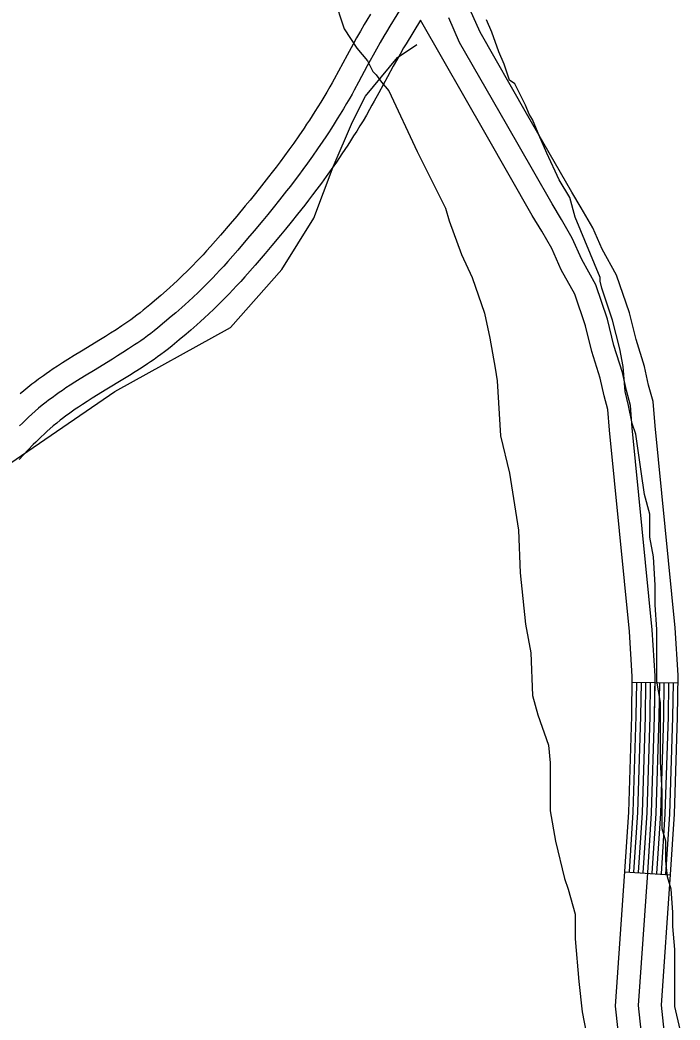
# Model space of a CAD drawing. Extents: x 3245246 to 3283090, y 806824 to 832173.
# Drawn here: x 3253357 to 3253790, y 828371 to 829026 of the extents above; entities that cross this region are included whole.
import ezdxf

# ---------------------------------------------------------------- set-up
doc = ezdxf.new("R2010")
doc.units = 0
for name, color, linetype in [('V-ROAD-CNTR', 7, 'Continuous'), ('V-SITE-VEGE', 7, 'Continuous'), ('V-TOPO-SHOR', 7, 'Continuous')]:
    doc.layers.add(name, color=color, linetype=linetype)

msp = doc.modelspace()

# ---------------------------------------------------------------- linework, layer by layer
at = {"layer": 'V-ROAD-CNTR'}
for p, q in [((3253758.32, 828592.17), (3253788.32, 828591.78)), ((3253753.48, 828468.11), (3253783.41, 828466.07))]:
    msp.add_line(p, q, dxfattribs=at)
for points in [[(3253608.78, 829036.46), (3253599.68, 829021.59), (3253597.43, 829017.86), (3253595.75, 829015.06), (3253593.27, 829010.83), (3253590.85, 829006.57), (3253588.64, 829002.59), (3253584.83, 828995.58), (3253579.17, 828985.04), (3253576.3, 828979.78), (3253574.84, 828977.16), (3253573.36, 828974.55), (3253571.27, 828970.93), (3253569.21, 828967.45), (3253567.18, 828964.1), (3253565.19, 828960.87), (3253563.24, 828957.76), (3253561.33, 828954.77), (3253559.45, 828951.88), (3253557.61, 828949.09), (3253555.82, 828946.41), (3253552.29, 828941.24), (3253548.92, 828936.43), (3253545.72, 828931.96), (3253542.67, 828927.79), (3253539.79, 828923.91), (3253537.05, 828920.28), (3253534.46, 828916.9), (3253532.02, 828913.75), (3253527.38, 828907.86), (3253523.27, 828902.74), (3253519.64, 828898.29), (3253516.43, 828894.41), (3253510.77, 828887.65), (3253506.48, 828882.6), (3253499.99, 828875.06), (3253493.43, 828867.55), (3253490.79, 828864.58), (3253488.27, 828861.83), (3253485.89, 828859.28), (3253483.64, 828856.92), (3253481.5, 828854.72), (3253479.49, 828852.69), (3253477.59, 828850.8), (3253473.98, 828847.3), (3253470.79, 828844.28), (3253467.97, 828841.67), (3253465.49, 828839.4), (3253463.29, 828837.44), (3253459.42, 828834.04), (3253456.49, 828831.52), (3253452.06, 828827.78), (3253447.57, 828824.08), (3253445.27, 828822.24), (3253443.02, 828820.49), (3253440.81, 828818.83), (3253438.65, 828817.26), (3253436.53, 828815.75), (3253434.47, 828814.32), (3253432.46, 828812.95), (3253428.52, 828810.35), (3253424.8, 828807.96), (3253421.28, 828805.75), (3253417.97, 828803.7), (3253405.49, 828796.13), (3253400.82, 828793.28), (3253396.75, 828790.76), (3253393.22, 828788.53), (3253390.15, 828786.55), (3253387.48, 828784.79), (3253385.16, 828783.23), (3253383.15, 828781.85), (3253381.4, 828780.62), (3253378.38, 828778.43), (3253376.13, 828776.75), (3253374.47, 828775.47), (3253372, 828773.51), (3253369.57, 828771.51), (3253367.25, 828769.52)], [(3253780.45, 828353.95), (3253777.59, 828380.78), (3253783.43, 828466.34), (3253786.01, 828505.75), (3253788.03, 828569.35), (3253788.38, 828596.78), (3253786.37, 828627.83), (3253773.31, 828759.95), (3253772.02, 828775.87), (3253769.09, 828786.74), (3253766.47, 828798.86), (3253760.85, 828816.62), (3253756.66, 828834.02), (3253748.14, 828858.56), (3253738.7, 828875.56), (3253732.48, 828889.58), (3253724.99, 828902.64), (3253718.78, 828912.94), (3253718.78, 828912.94), (3253689.21, 828964.51), (3253658.66, 829017.76), (3253652.06, 829032.67)], [(3253586.86, 829029.38), (3253584.57, 829025.58), (3253582.84, 829022.69), (3253580.29, 829018.34), (3253577.77, 829013.93), (3253575.48, 829009.8), (3253571.63, 829002.7), (3253565.98, 828992.18), (3253563.16, 828987.03), (3253561.76, 828984.51), (3253560.34, 828982), (3253558.32, 828978.51), (3253556.33, 828975.15), (3253554.38, 828971.91), (3253552.46, 828968.79), (3253550.57, 828965.79), (3253548.72, 828962.89), (3253546.9, 828960.09), (3253545.12, 828957.4), (3253543.39, 828954.81), (3253539.95, 828949.77), (3253536.68, 828945.1), (3253533.56, 828940.75), (3253530.6, 828936.69), (3253527.78, 828932.9), (3253525.11, 828929.36), (3253522.58, 828926.06), (3253520.2, 828922.99), (3253515.64, 828917.2), (3253511.61, 828912.18), (3253508.04, 828907.8), (3253504.9, 828904), (3253499.3, 828897.32), (3253495.08, 828892.35), (3253488.66, 828884.89), (3253482.18, 828877.47), (3253479.64, 828874.62), (3253477.26, 828872.01), (3253474.99, 828869.58), (3253472.84, 828867.32), (3253470.8, 828865.23), (3253468.88, 828863.29), (3253467.08, 828861.5), (3253463.6, 828858.13), (3253460.54, 828855.23), (3253457.83, 828852.72), (3253455.44, 828850.54), (3253453.34, 828848.66), (3253449.58, 828845.36), (3253446.77, 828842.94), (3253442.45, 828839.3), (3253438.11, 828835.72), (3253435.99, 828834.02), (3253433.92, 828832.42), (3253431.89, 828830.89), (3253429.88, 828829.43), (3253427.91, 828828.03), (3253425.97, 828826.68), (3253424.1, 828825.41), (3253420.33, 828822.91), (3253416.76, 828820.62), (3253413.35, 828818.48), (3253410.14, 828816.5), (3253397.69, 828808.94), (3253392.97, 828806.06), (3253388.8, 828803.48), (3253385.15, 828801.18), (3253381.95, 828799.12), (3253379.16, 828797.27), (3253376.71, 828795.63), (3253374.58, 828794.16), (3253372.69, 828792.83), (3253369.49, 828790.51), (3253367.07, 828788.7), (3253365.24, 828787.29), (3253362.57, 828785.18), (3253359.91, 828782.99), (3253357.49, 828780.91)], [(3253619.6, 829025.56), (3253610.29, 829010.14), (3253608.66, 829007.42), (3253606.26, 829003.32), (3253603.92, 828999.22), (3253601.79, 828995.38), (3253598.03, 828988.45), (3253592.36, 828977.89), (3253589.43, 828972.53), (3253587.92, 828969.82), (3253586.38, 828967.11), (3253584.22, 828963.36), (3253582.08, 828959.76), (3253579.99, 828956.29), (3253577.93, 828952.95), (3253575.91, 828949.74), (3253573.94, 828946.64), (3253572, 828943.66), (3253570.11, 828940.79), (3253568.24, 828938.01), (3253564.62, 828932.71), (3253561.16, 828927.76), (3253557.87, 828923.17), (3253554.75, 828918.89), (3253551.79, 828914.91), (3253548.99, 828911.21), (3253546.35, 828907.75), (3253543.83, 828904.51), (3253539.12, 828898.52), (3253534.93, 828893.31), (3253531.23, 828888.78), (3253527.97, 828884.82), (3253522.23, 828877.97), (3253517.88, 828872.85), (3253511.32, 828865.23), (3253504.69, 828857.64), (3253501.93, 828854.53), (3253499.29, 828851.65), (3253496.8, 828848.98), (3253494.44, 828846.51), (3253492.21, 828844.22), (3253490.1, 828842.09), (3253488.1, 828840.1), (3253484.37, 828836.47), (3253481.05, 828833.33), (3253478.12, 828830.62), (3253475.53, 828828.27), (3253473.25, 828826.22), (3253469.27, 828822.72), (3253466.22, 828820.1), (3253461.66, 828816.26), (3253457.03, 828812.44), (3253454.55, 828810.45), (3253452.11, 828808.56), (3253449.73, 828806.77), (3253447.41, 828805.08), (3253445.16, 828803.48), (3253442.97, 828801.96), (3253440.82, 828800.5), (3253436.72, 828797.78), (3253432.84, 828795.29), (3253429.21, 828793.02), (3253425.81, 828790.91), (3253413.28, 828783.31), (3253408.67, 828780.5), (3253404.7, 828778.04), (3253401.28, 828775.89), (3253398.34, 828773.99), (3253395.8, 828772.31), (3253393.61, 828770.84), (3253391.72, 828769.54), (3253390.12, 828768.41), (3253387.27, 828766.34), (3253385.2, 828764.8), (3253383.7, 828763.65), (3253381.43, 828761.85), (3253379.22, 828760.03), (3253377.01, 828758.13)], [(3253750.68, 828350.26), (3253747.48, 828380.21), (3253753.49, 828468.35), (3253756.04, 828507.2), (3253758.03, 828570.02), (3253758.37, 828596.01), (3253756.47, 828625.38), (3253743.43, 828757.26), (3253742.34, 828770.71), (3253739.93, 828779.67), (3253737.45, 828791.14), (3253731.93, 828808.57), (3253727.83, 828825.57), (3253720.65, 828846.27), (3253711.82, 828862.17), (3253705.68, 828876), (3253699.13, 828887.43), (3253692.92, 828897.73), (3253692.92, 828897.73), (3253662.69, 828950.43), (3253619.6, 829025.56)], [(3253765.57, 828352.11), (3253762.54, 828380.5), (3253768.46, 828467.35), (3253771.03, 828506.47), (3253773.03, 828569.69), (3253773.38, 828596.4), (3253771.42, 828626.6), (3253758.37, 828758.61), (3253757.18, 828773.29), (3253754.51, 828783.2), (3253751.96, 828795), (3253746.39, 828812.59), (3253742.25, 828829.8), (3253734.4, 828852.41), (3253725.26, 828868.86), (3253719.08, 828882.79), (3253712.06, 828895.03), (3253705.85, 828905.33), (3253693.89, 828926.19), (3253675.95, 828957.47), (3253645.26, 829010.97), (3253638.14, 829027.07)], [(3253367.25, 828769.52), (3253365.04, 828767.56), (3253362.92, 828765.62), (3253360.9, 828763.72), (3253358.96, 828761.85), (3253357.11, 828760.02)], [(3253377.2, 828758.29), (3253375.08, 828756.41), (3253373.12, 828754.62), (3253371.25, 828752.86), (3253369.44, 828751.11), (3253367.69, 828749.39), (3253366.03, 828747.72), (3253362.76, 828744.34), (3253359.74, 828741.13), (3253356.91, 828738.06)], [(3253756.47, 828467.9), (3253756.49, 828468.14), (3253759.04, 828507.06), (3253761.03, 828569.95), (3253761.32, 828592.13)], [(3253759.46, 828467.7), (3253759.48, 828467.94), (3253762.03, 828506.91), (3253764.03, 828569.89), (3253764.32, 828592.09)], [(3253762.46, 828467.5), (3253762.47, 828467.74), (3253765.03, 828506.76), (3253767.03, 828569.82), (3253767.32, 828592.05)], [(3253765.45, 828467.3), (3253765.47, 828467.54), (3253768.03, 828506.62), (3253770.03, 828569.75), (3253770.32, 828592.01)], [(3253768.44, 828467.09), (3253768.46, 828467.35), (3253771.03, 828506.47), (3253773.03, 828569.69), (3253773.32, 828591.97)], [(3253771.44, 828466.89), (3253771.45, 828467.15), (3253774.02, 828506.33), (3253776.03, 828569.62), (3253776.32, 828591.94)], [(3253774.43, 828466.69), (3253774.45, 828466.95), (3253777.02, 828506.18), (3253779.03, 828569.55), (3253779.32, 828591.9)], [(3253777.42, 828466.49), (3253777.44, 828466.75), (3253780.02, 828506.04), (3253782.03, 828569.48), (3253782.32, 828591.86)], [(3253780.42, 828466.29), (3253780.44, 828466.55), (3253783.01, 828505.89), (3253785.03, 828569.42), (3253785.32, 828591.82)]]:
    msp.add_lwpolyline(points, dxfattribs=at)
at = {"layer": 'V-SITE-VEGE'}
for p, q in [((3253562.82, 829040.91), (3253569.8, 829019.96)), ((3253666.38, 829017.62), (3253662.89, 829025.77)), ((3253569.8, 829019.96), (3253577.94, 829007.16)), ((3253671.03, 829004.82), (3253666.38, 829017.62)), ((3253577.94, 829007.16), (3253584.93, 828999.01)), ((3253674.52, 828996.67), (3253671.03, 829004.82)), ((3253584.93, 828999.01), (3253588.42, 828992.03)), ((3253588.42, 828992.03), (3253590.74, 828989.7)), ((3253678.01, 828986.2), (3253674.52, 828996.67)), ((3253590.74, 828989.7), (3253594.23, 828985.05)), ((3253594.23, 828985.05), (3253598.89, 828979.23)), ((3253681.5, 828983.87), (3253678.01, 828986.2)), ((3253688.48, 828969.91), (3253681.5, 828983.87)), ((3253598.89, 828979.23), (3253617.5, 828939.66)), ((3253690.81, 828964.09), (3253688.48, 828969.91)), ((3253693.14, 828960.6), (3253690.81, 828964.09)), ((3253697.79, 828948.96), (3253693.14, 828960.6)), ((3253702.44, 828938.48), (3253697.79, 828948.96)), ((3253617.5, 828939.66), (3253636.11, 828902.42)), ((3253710.59, 828921.03), (3253702.44, 828938.48)), ((3253717.57, 828909.39), (3253710.59, 828921.03)), ((3253721.05, 828896.59), (3253717.57, 828909.39)), ((3253636.11, 828902.42), (3253638.44, 828894.28)), ((3253638.44, 828894.28), (3253646.58, 828872.17)), ((3253737.34, 828857.03), (3253721.05, 828896.59)), ((3253646.58, 828872.17), (3253653.56, 828857.04)), ((3253653.56, 828857.04), (3253661.7, 828833.77)), ((3253737.34, 828854.7), (3253737.34, 828857.03)), ((3253738.5, 828850.04), (3253737.34, 828854.7)), ((3253745.48, 828829.09), (3253738.5, 828850.04)), ((3253661.7, 828833.77), (3253665.19, 828817.47)), ((3253750.13, 828810.48), (3253745.48, 828829.09)), ((3253665.19, 828817.47), (3253668.68, 828797.69)), ((3253752.46, 828798.84), (3253750.13, 828810.48)), ((3253668.68, 828797.69), (3253669.84, 828789.54)), ((3253753.62, 828782.55), (3253752.46, 828798.84)), ((3253669.84, 828789.54), (3253672.16, 828753.47)), ((3253755.95, 828773.24), (3253753.62, 828782.55)), ((3253758.27, 828761.6), (3253755.95, 828773.24)), ((3253760.6, 828754.62), (3253758.27, 828761.6)), ((3253764.09, 828730.19), (3253760.6, 828754.62)), ((3253672.16, 828753.47), (3253677.98, 828729.03)), ((3253677.98, 828729.03), (3253683.79, 828691.8)), ((3253766.41, 828715.06), (3253764.09, 828730.19)), ((3253769.9, 828702.26), (3253766.41, 828715.06)), ((3253769.9, 828687.13), (3253769.9, 828702.26)), ((3253683.79, 828691.8), (3253684.95, 828663.87)), ((3253772.22, 828674.33), (3253769.9, 828687.13)), ((3253773.39, 828655.71), (3253772.22, 828674.33)), ((3253684.95, 828663.87), (3253688.44, 828630.13)), ((3253773.38, 828642.91), (3253773.39, 828655.71)), ((3253774.55, 828626.62), (3253773.38, 828642.91)), ((3253688.44, 828630.13), (3253691.93, 828611.51)), ((3253774.54, 828592.88), (3253774.55, 828626.62)), ((3253691.93, 828611.51), (3253693.08, 828583.58)), ((3253776.86, 828578.91), (3253774.54, 828592.88)), ((3253693.08, 828583.58), (3253696.57, 828570.78)), ((3253776.86, 828540.51), (3253776.86, 828578.91)), ((3253696.57, 828570.78), (3253703.55, 828550.99)), ((3253703.55, 828550.99), (3253704.71, 828539.36)), ((3253704.71, 828539.36), (3253704.71, 828507.94)), ((3253778.02, 828520.73), (3253776.86, 828540.51)), ((3253778.02, 828496.3), (3253778.02, 828520.73)), ((3253704.71, 828507.94), (3253708.2, 828488.16)), ((3253780.34, 828488.15), (3253778.02, 828496.3)), ((3253708.2, 828488.16), (3253714.01, 828463.72)), ((3253780.34, 828475.35), (3253780.34, 828488.15)), ((3253781.5, 828464.88), (3253780.34, 828475.35)), ((3253714.01, 828463.72), (3253716.34, 828456.74)), ((3253783.83, 828456.73), (3253781.5, 828464.88)), ((3253716.34, 828456.74), (3253720.99, 828440.45)), ((3253784.99, 828441.6), (3253783.83, 828456.73)), ((3253720.99, 828440.45), (3253720.99, 828424.16)), ((3253784.99, 828432.3), (3253784.99, 828441.6)), ((3253786.15, 828417.17), (3253784.99, 828432.3)), ((3253720.99, 828424.16), (3253723.31, 828396.23)), ((3253786.15, 828379.93), (3253786.15, 828417.17)), ((3253723.31, 828396.23), (3253725.64, 828376.45)), ((3253725.64, 828376.45), (3253731.45, 828346.19)), ((3253789.64, 828364.8), (3253786.15, 828379.93))]:
    msp.add_line(p, q, dxfattribs=at)
at = {"layer": 'V-TOPO-SHOR'}
msp.add_lwpolyline([(3253339.49, 828727.81), (3253419.43, 828782.46), (3253495.16, 828824.49), (3253528.83, 828862.33), (3253549.88, 828895.98), (3253562.51, 828929.62), (3253575.14, 828959.06), (3253583.56, 828975.88), (3253604.61, 829001.11), (3253617.23, 829009.52)], dxfattribs=at)

doc.saveas('drawing.dxf')
